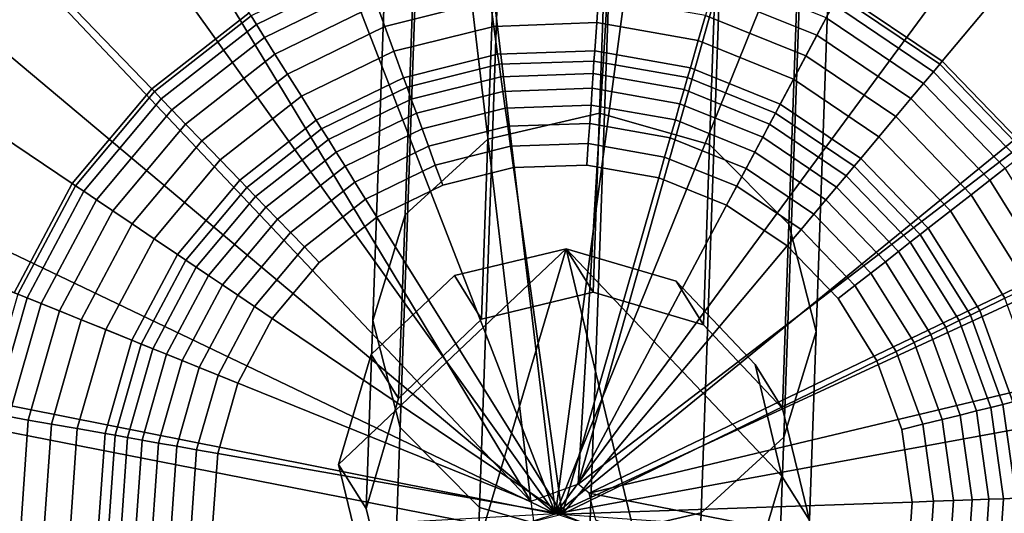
# Model space of a CAD drawing. Extents: x -43.1 to 43.1, y -41.3 to 41.3.
# Tile 319 of 656: x -1.856 to -1.166, y -18.323 to -17.977. Entities that reach past the tile are written whole.
import ezdxf

# ---------------------------------------------------------------- set-up
doc = ezdxf.new("R2010")
doc.units = 0
for name, color, linetype in [('CABLE.1', 18, 'CONTINUOUS'), ('LAMP', 7, 'CONTINUOUS'), ('LAMP_SUPPORT', 18, 'CONTINUOUS'), ('METAL_BASE', 254, 'CONTINUOUS')]:
    doc.layers.add(name, color=color, linetype=linetype)

msp = doc.modelspace()

# ---------------------------------------------------------------- linework, layer by layer
at = {"layer": 'CABLE.1'}
for points in [[(-1.5159, -17.7138, 6.037), (-1.4379, -17.6984, 6.0493), (-1.45, -18.0428, 6.7175), (-1.5281, -18.0609, 6.7105)], [(-1.4379, -17.6984, 6.0493), (-1.3607, -17.7177, 6.0379), (-1.3728, -18.0647, 6.7111), (-1.45, -18.0428, 6.7175)], [(-1.5738, -17.7596, 6.0043), (-1.5159, -17.7138, 6.037), (-1.5281, -18.0609, 6.7105), (-1.5862, -18.1141, 6.692)], [(-1.3607, -17.7177, 6.0379), (-1.3048, -17.7665, 6.006), (-1.3173, -18.1206, 6.693), (-1.3728, -18.0647, 6.7111)], [(-1.5959, -17.8237, 5.9601), (-1.5738, -17.7596, 6.0043), (-1.5862, -18.1141, 6.692), (-1.6087, -18.1881, 6.667)], [(-1.3048, -17.7665, 6.006), (-1.2854, -17.8316, 5.962), (-1.2982, -18.1956, 6.6681), (-1.3173, -18.1206, 6.693)], [(-1.5765, -17.8888, 5.9161), (-1.5959, -17.8237, 5.9601), (-1.6087, -18.1881, 6.667), (-1.5897, -18.263, 6.6421)], [(-1.2854, -17.8316, 5.962), (-1.3076, -17.8957, 5.9177), (-1.3207, -18.2696, 6.6431), (-1.2982, -18.1956, 6.6681)], [(-1.5207, -17.9376, 5.8841), (-1.5765, -17.8888, 5.9161), (-1.5897, -18.263, 6.6421), (-1.5341, -18.319, 6.6241)], [(-1.3076, -17.8957, 5.9177), (-1.3655, -17.9415, 5.8851), (-1.3788, -18.3227, 6.6247), (-1.3207, -18.2696, 6.6431)], [(-1.4435, -17.9569, 5.8728), (-1.5207, -17.9376, 5.8841), (-1.5341, -18.319, 6.6241), (-1.4569, -18.3408, 6.6177)], [(-1.3655, -17.9415, 5.8851), (-1.4435, -17.9569, 5.8728), (-1.4569, -18.3408, 6.6177), (-1.3788, -18.3227, 6.6247)], [(-1.5281, -18.0609, 6.7105), (-1.45, -18.0428, 6.7175), (-1.4543, -18.1682, 7.4482), (-1.5325, -18.187, 7.4459)], [(-1.45, -18.0428, 6.7175), (-1.3728, -18.0647, 6.7111), (-1.3772, -18.191, 7.4474), (-1.4543, -18.1682, 7.4482)], [(-1.5862, -18.1141, 6.692), (-1.5281, -18.0609, 6.7105), (-1.5325, -18.187, 7.4459), (-1.5907, -18.2425, 7.4413)], [(-1.3728, -18.0647, 6.7111), (-1.3173, -18.1206, 6.693), (-1.3218, -18.2495, 7.4438), (-1.3772, -18.191, 7.4474)], [(-1.6087, -18.1881, 6.667), (-1.5862, -18.1141, 6.692), (-1.5907, -18.2425, 7.4413), (-1.6134, -18.3197, 7.4355)], [(-1.3173, -18.1206, 6.693), (-1.2982, -18.1956, 6.6681), (-1.3029, -18.3278, 7.4384), (-1.3218, -18.2495, 7.4438)], [(-1.4734, -18.1377, 8.6056), (-1.6327, -18.2889, 8.607), (-1.6099, -18.2119, 8.6053), (-1.5516, -18.1565, 8.6048)], [(-1.4734, -18.1377, 8.6056), (-1.5586, -18.4253, 8.6118), (-1.6139, -18.3671, 8.6094), (-1.6327, -18.2889, 8.607)], [(-1.4734, -18.1377, 8.6056), (-1.4034, -18.4293, 8.6145), (-1.4815, -18.4481, 8.6137), (-1.5586, -18.4253, 8.6118)], [(-1.5325, -18.187, 7.4459), (-1.4543, -18.1682, 7.4482), (-1.4734, -18.1377, 8.6056), (-1.5516, -18.1565, 8.6048)], [(-1.4543, -18.1682, 7.4482), (-1.3772, -18.191, 7.4474), (-1.3963, -18.1605, 8.6075), (-1.4734, -18.1377, 8.6056)], [(-1.4734, -18.1377, 8.6056), (-1.3222, -18.2969, 8.6123), (-1.3451, -18.374, 8.614), (-1.4034, -18.4293, 8.6145)], [(-1.4734, -18.1377, 8.6056), (-1.3963, -18.1605, 8.6075), (-1.341, -18.2188, 8.6099), (-1.3222, -18.2969, 8.6123)], [(-1.5907, -18.2425, 7.4413), (-1.5325, -18.187, 7.4459), (-1.5516, -18.1565, 8.6048), (-1.6099, -18.2119, 8.6053)], [(-1.3772, -18.191, 7.4474), (-1.3218, -18.2495, 7.4438), (-1.341, -18.2188, 8.6099), (-1.3963, -18.1605, 8.6075)], [(-1.5897, -18.263, 6.6421), (-1.6087, -18.1881, 6.667), (-1.6134, -18.3197, 7.4355), (-1.5945, -18.3981, 7.4301)], [(-1.2982, -18.1956, 6.6681), (-1.3207, -18.2696, 6.6431), (-1.3256, -18.4051, 7.4326), (-1.3029, -18.3278, 7.4384)], [(-1.6134, -18.3197, 7.4355), (-1.5907, -18.2425, 7.4413), (-1.6099, -18.2119, 8.6053), (-1.6327, -18.2889, 8.607)], [(-1.3218, -18.2495, 7.4438), (-1.3029, -18.3278, 7.4384), (-1.3222, -18.2969, 8.6123), (-1.341, -18.2188, 8.6099)], [(-1.5341, -18.319, 6.6241), (-1.5897, -18.263, 6.6421), (-1.5945, -18.3981, 7.4301), (-1.5391, -18.4565, 7.4265)], [(-1.3207, -18.2696, 6.6431), (-1.3788, -18.3227, 6.6247), (-1.3838, -18.4605, 7.428), (-1.3256, -18.4051, 7.4326)], [(-1.5945, -18.3981, 7.4301), (-1.6134, -18.3197, 7.4355), (-1.6327, -18.2889, 8.607), (-1.6139, -18.3671, 8.6094)], [(-1.3029, -18.3278, 7.4384), (-1.3256, -18.4051, 7.4326), (-1.3451, -18.374, 8.614), (-1.3222, -18.2969, 8.6123)], [(-1.4569, -18.3408, 6.6177), (-1.5341, -18.319, 6.6241), (-1.5391, -18.4565, 7.4265), (-1.462, -18.4794, 7.4257)], [(-1.3788, -18.3227, 6.6247), (-1.4569, -18.3408, 6.6177), (-1.462, -18.4794, 7.4257), (-1.3838, -18.4605, 7.428)]]:
    msp.add_3dface(points, dxfattribs=at)
at = {"layer": 'LAMP'}
for points in [[(-1.5705, -17.5712, 13.367), (-1.7547, -17.6171, 13.367), (-1.4808, -18.3233, 13.367), (-1.3806, -17.5725, 13.367)], [(-1.197, -17.621, 13.367), (-1.3806, -17.5725, 13.367), (-1.4808, -18.3233, 13.367), (-1.0313, -17.7137, 13.367)], [(-1.9217, -17.7075, 13.367), (-2.061, -17.8365, 13.367), (-1.4808, -18.3233, 13.367), (-1.7547, -17.6171, 13.367)], [(-0.8938, -17.8446, 13.367), (-1.0313, -17.7137, 13.367), (-1.4808, -18.3233, 13.367), (-0.7932, -18.0056, 13.367)], [(-1.6978, -17.7637, 16.4972), (-1.5518, -17.7273, 16.4972), (-1.4808, -18.3233, 16.4972), (-1.8302, -17.8353, 16.4972)], [(-1.4014, -17.7284, 16.4972), (-1.2559, -17.7668, 16.4972), (-1.4808, -18.3233, 16.4972), (-1.5518, -17.7273, 16.4972)], [(-1.1246, -17.8402, 16.4972), (-1.0157, -17.944, 16.4972), (-1.4808, -18.3233, 16.4972), (-1.2559, -17.7668, 16.4972)], [(-2.1638, -17.996, 13.367), (-2.2238, -18.1762, 13.367), (-1.4808, -18.3233, 13.367), (-2.061, -17.8365, 13.367)], [(-1.9406, -17.9375, 16.4972), (-1.8302, -17.8353, 16.4972), (-1.4808, -18.3233, 16.4972), (-2.0221, -18.064, 16.4972)], [(-0.9359, -18.0716, 16.4972), (-0.8904, -18.215, 16.4972), (-1.4808, -18.3233, 16.4972), (-1.0157, -17.944, 16.4972)], [(-0.7358, -18.1866, 13.367), (-0.7932, -18.0056, 13.367), (-1.4808, -18.3233, 13.367), (-0.7252, -18.3761, 13.367)], [(-2.0695, -18.2067, 16.4972), (-2.0221, -18.064, 16.4972), (-1.4808, -18.3233, 16.4972), (-2.08, -18.3568, 16.4972)], [(-2.237, -18.3656, 13.367), (-2.2027, -18.5523, 13.367), (-1.4808, -18.3233, 13.367), (-2.2238, -18.1762, 13.367)], [(-0.8904, -18.215, 16.4972), (-0.882, -18.3652, 16.4972), (-0.9113, -18.5128, 16.4972), (-1.4808, -18.3233, 16.4972)]]:
    msp.add_3dface(points, dxfattribs=at)
at = {"layer": 'LAMP_SUPPORT'}
for points in [[(-1.4648, -18.3026, 12.7749), (-1.4981, -18.3147, 12.7749), (-1.609, -17.3769, 12.7749), (-1.4093, -17.3699, 12.7749)], [(-1.4648, -18.3026, 12.7749), (-1.4093, -17.3699, 12.7749), (-1.2124, -17.4046, 12.7749)], [(-1.4981, -18.3147, 12.7749), (-1.9826, -17.5128, 12.7749), (-1.803, -17.4252, 12.7749), (-1.609, -17.3769, 12.7749)], [(-1.4648, -18.3026, 12.7749), (-1.2124, -17.4046, 12.7749), (-1.0271, -17.4795, 12.7749)], [(-1.4648, -18.3026, 12.7749), (-1.0271, -17.4795, 12.7749), (-0.8614, -17.5912, 12.7749), (-0.7226, -17.735, 12.7749)], [(-1.4981, -18.3147, 12.7749), (-2.1401, -17.6359, 12.7749), (-1.9826, -17.5128, 12.7749)], [(-1.4981, -18.3147, 12.7749), (-2.3625, -17.9655, 12.7749), (-2.2686, -17.789, 12.7749), (-2.1401, -17.6359, 12.7749)], [(-0.9822, -17.7352, 8.9914), (-1.1153, -17.6454, 8.9914), (-1.2816, -17.958, 8.9914), (-1.2098, -18.0064, 8.9914)], [(-1.8831, -17.6722, 8.9914), (-2.0096, -17.771, 8.9914), (-1.7636, -18.0258, 8.9914), (-1.6954, -17.9725, 8.9914)], [(-1.4572, -18.3089, 12.7749), (-1.4648, -18.3026, 12.7749), (-0.7226, -17.735, 12.7749), (-0.6166, -17.9045, 12.7749)], [(-0.8706, -17.8507, 8.9914), (-0.9822, -17.7352, 8.9914), (-1.2098, -18.0064, 8.9914), (-1.1497, -18.0687, 8.9914)], [(-2.0096, -17.771, 8.9914), (-2.1129, -17.8941, 8.9914), (-1.8193, -18.0921, 8.9914), (-1.7636, -18.0258, 8.9914)], [(-2.1129, -17.8941, 8.9914), (-2.1883, -18.0359, 8.9914), (-1.8599, -18.1685, 8.9914), (-1.8193, -18.0921, 8.9914)], [(-1.4572, -18.3089, 12.7749), (-0.6166, -17.9045, 12.7749), (-0.5483, -18.0923, 12.7749)], [(-1.6167, -17.937, 8.9718), (-1.694, -17.9747, 8.9718), (-1.6903, -17.9806, 8.9195), (-1.6143, -17.9435, 8.9195)], [(-1.6143, -17.9435, 8.9195), (-1.6903, -17.9806, 8.9195), (-1.6847, -17.9897, 8.8443), (-1.6107, -17.9536, 8.8443)], [(-1.5289, -17.9475, 8.756), (-1.6059, -17.9667, 8.756), (-1.6003, -17.9821, 8.6643), (-1.5266, -17.9637, 8.6643)], [(-1.2911, -17.976, 8.8443), (-1.3674, -17.9451, 8.8443), (-1.3713, -17.9585, 8.756), (-1.2976, -17.9882, 8.756)], [(-1.6107, -17.9536, 8.8443), (-1.6847, -17.9897, 8.8443), (-1.6773, -18.0015, 8.756), (-1.6059, -17.9667, 8.756)], [(-1.4506, -17.9611, 8.6643), (-1.5266, -17.9637, 8.6643), (-1.524, -17.982, 8.5791), (-1.4519, -17.9794, 8.5791)], [(-1.3758, -17.9743, 8.6643), (-1.4506, -17.9611, 8.6643), (-1.4519, -17.9794, 8.5791), (-1.3809, -17.992, 8.5791)], [(-1.2976, -17.9882, 8.756), (-1.3713, -17.9585, 8.756), (-1.3758, -17.9743, 8.6643), (-1.3053, -18.0027, 8.6643)], [(-1.2115, -18.0085, 8.9718), (-1.2828, -17.9604, 8.9718), (-1.2861, -17.9665, 8.9195), (-1.216, -18.0138, 8.9195)], [(-1.2098, -18.0064, 8.9914), (-1.2816, -17.958, 8.9914), (-1.2828, -17.9604, 8.9718), (-1.2115, -18.0085, 8.9718)], [(-1.4981, -18.3147, 12.7749), (-1.4948, -18.3383, 12.7749), (-2.4176, -18.1576, 12.7749), (-2.3625, -17.9655, 12.7749)], [(-1.6059, -17.9667, 8.756), (-1.6773, -18.0015, 8.756), (-1.6686, -18.0154, 8.6643), (-1.6003, -17.9821, 8.6643)], [(-1.5266, -17.9637, 8.6643), (-1.6003, -17.9821, 8.6643), (-1.594, -17.9994, 8.5791), (-1.524, -17.982, 8.5791)], [(-1.216, -18.0138, 8.9195), (-1.2861, -17.9665, 8.9195), (-1.2911, -17.976, 8.8443), (-1.2229, -18.022, 8.8443)], [(-1.6954, -17.9725, 8.9914), (-1.7636, -18.0258, 8.9914), (-1.7618, -18.0277, 8.9718), (-1.694, -17.9747, 8.9718)], [(-1.694, -17.9747, 8.9718), (-1.7618, -18.0277, 8.9718), (-1.757, -18.0327, 8.9195), (-1.6903, -17.9806, 8.9195)], [(-1.3053, -18.0027, 8.6643), (-1.3758, -17.9743, 8.6643), (-1.3809, -17.992, 8.5791), (-1.314, -18.019, 8.5791)], [(-1.6903, -17.9806, 8.9195), (-1.757, -18.0327, 8.9195), (-1.7495, -18.0404, 8.8443), (-1.6847, -17.9897, 8.8443)], [(-1.6003, -17.9821, 8.6643), (-1.6686, -18.0154, 8.6643), (-1.6588, -18.031, 8.5791), (-1.594, -17.9994, 8.5791)], [(-1.524, -17.982, 8.5791), (-1.594, -17.9994, 8.5791), (-1.5872, -18.018, 8.5101), (-1.5213, -18.0015, 8.5101)], [(-1.4519, -17.9794, 8.5791), (-1.524, -17.982, 8.5791), (-1.5213, -18.0015, 8.5101), (-1.4533, -17.9992, 8.5101)], [(-1.3809, -17.992, 8.5791), (-1.4519, -17.9794, 8.5791), (-1.4533, -17.9992, 8.5101), (-1.3863, -18.011, 8.5101)], [(-1.2229, -18.022, 8.8443), (-1.2911, -17.976, 8.8443), (-1.2976, -17.9882, 8.756), (-1.2318, -18.0326, 8.756)], [(-1.6847, -17.9897, 8.8443), (-1.7495, -18.0404, 8.8443), (-1.7399, -18.0504, 8.756), (-1.6773, -18.0015, 8.756)], [(-1.2318, -18.0326, 8.756), (-1.2976, -17.9882, 8.756), (-1.3053, -18.0027, 8.6643), (-1.2424, -18.0452, 8.6643)], [(-1.314, -18.019, 8.5791), (-1.3809, -17.992, 8.5791), (-1.3863, -18.011, 8.5101), (-1.3233, -18.0364, 8.5101)], [(-1.6773, -18.0015, 8.756), (-1.7399, -18.0504, 8.756), (-1.7285, -18.0622, 8.6643), (-1.6686, -18.0154, 8.6643)], [(-1.594, -17.9994, 8.5791), (-1.6588, -18.031, 8.5791), (-1.6484, -18.0478, 8.5101), (-1.5872, -18.018, 8.5101)], [(-1.5213, -18.0015, 8.5101), (-1.5872, -18.018, 8.5101), (-1.5848, -18.0247, 8.4929), (-1.5203, -18.0086, 8.4929)], [(-1.4533, -17.9992, 8.5101), (-1.5213, -18.0015, 8.5101), (-1.5203, -18.0086, 8.4929), (-1.4538, -18.0063, 8.4929)], [(-1.3863, -18.011, 8.5101), (-1.4533, -17.9992, 8.5101), (-1.4538, -18.0063, 8.4929), (-1.3883, -18.0178, 8.4929)], [(-1.2424, -18.0452, 8.6643), (-1.3053, -18.0027, 8.6643), (-1.314, -18.019, 8.5791), (-1.2542, -18.0593, 8.5791)], [(-1.5203, -18.0086, 8.4929), (-1.5848, -18.0247, 8.4929), (-1.5818, -18.033, 8.477), (-1.519, -18.0173, 8.477)], [(-1.4538, -18.0063, 8.4929), (-1.5203, -18.0086, 8.4929), (-1.519, -18.0173, 8.477), (-1.4544, -18.0151, 8.477)], [(-1.3883, -18.0178, 8.4929), (-1.4538, -18.0063, 8.4929), (-1.4544, -18.0151, 8.477), (-1.3907, -18.0263, 8.477)], [(-1.1517, -18.0703, 8.9718), (-1.2115, -18.0085, 8.9718), (-1.216, -18.0138, 8.9195), (-1.1572, -18.0746, 8.9195)], [(-1.1497, -18.0687, 8.9914), (-1.2098, -18.0064, 8.9914), (-1.2115, -18.0085, 8.9718), (-1.1517, -18.0703, 8.9718)], [(-1.6686, -18.0154, 8.6643), (-1.7285, -18.0622, 8.6643), (-1.7157, -18.0754, 8.5791), (-1.6588, -18.031, 8.5791)], [(-1.519, -18.0173, 8.477), (-1.5818, -18.033, 8.477), (-1.5782, -18.0427, 8.4631), (-1.5176, -18.0276, 8.4631)], [(-1.4544, -18.0151, 8.477), (-1.519, -18.0173, 8.477), (-1.5176, -18.0276, 8.4631), (-1.4551, -18.0254, 8.4631)], [(-1.3907, -18.0263, 8.477), (-1.4544, -18.0151, 8.477), (-1.4551, -18.0254, 8.4631), (-1.3936, -18.0362, 8.4631)], [(-1.3233, -18.0364, 8.5101), (-1.3863, -18.011, 8.5101), (-1.3883, -18.0178, 8.4929), (-1.3266, -18.0427, 8.4929)], [(-1.1572, -18.0746, 8.9195), (-1.216, -18.0138, 8.9195), (-1.2229, -18.022, 8.8443), (-1.1657, -18.0812, 8.8443)], [(-1.5872, -18.018, 8.5101), (-1.6484, -18.0478, 8.5101), (-1.6446, -18.0538, 8.4929), (-1.5848, -18.0247, 8.4929)], [(-1.3266, -18.0427, 8.4929), (-1.3883, -18.0178, 8.4929), (-1.3907, -18.0263, 8.477), (-1.3308, -18.0505, 8.477)], [(-1.2542, -18.0593, 8.5791), (-1.314, -18.019, 8.5791), (-1.3233, -18.0364, 8.5101), (-1.2669, -18.0745, 8.5101)], [(-1.1657, -18.0812, 8.8443), (-1.2229, -18.022, 8.8443), (-1.2318, -18.0326, 8.756), (-1.1766, -18.0898, 8.756)], [(-1.7636, -18.0258, 8.9914), (-1.8193, -18.0921, 8.9914), (-1.8171, -18.0936, 8.9718), (-1.7618, -18.0277, 8.9718)], [(-1.7618, -18.0277, 8.9718), (-1.8171, -18.0936, 8.9718), (-1.8113, -18.0975, 8.9195), (-1.757, -18.0327, 8.9195)], [(-1.6588, -18.031, 8.5791), (-1.7157, -18.0754, 8.5791), (-1.7019, -18.0897, 8.5101), (-1.6484, -18.0478, 8.5101)], [(-1.5848, -18.0247, 8.4929), (-1.6446, -18.0538, 8.4929), (-1.6399, -18.0613, 8.477), (-1.5818, -18.033, 8.477)], [(-1.5176, -18.0276, 8.4631), (-1.5782, -18.0427, 8.4631), (-1.5742, -18.0537, 8.4514), (-1.516, -18.0392, 8.4514)], [(-1.4551, -18.0254, 8.4631), (-1.5176, -18.0276, 8.4631), (-1.516, -18.0392, 8.4514), (-1.4559, -18.0371, 8.4514)], [(-1.3936, -18.0362, 8.4631), (-1.4551, -18.0254, 8.4631), (-1.4559, -18.0371, 8.4514), (-1.3968, -18.0475, 8.4514)], [(-1.3308, -18.0505, 8.477), (-1.3907, -18.0263, 8.477), (-1.3936, -18.0362, 8.4631), (-1.3356, -18.0597, 8.4631)], [(-1.757, -18.0327, 8.9195), (-1.8113, -18.0975, 8.9195), (-1.8024, -18.1035, 8.8443), (-1.7495, -18.0404, 8.8443)], [(-1.5818, -18.033, 8.477), (-1.6399, -18.0613, 8.477), (-1.6344, -18.0701, 8.4631), (-1.5782, -18.0427, 8.4631)], [(-1.4559, -18.0371, 8.4514), (-1.516, -18.0392, 8.4514), (-1.5142, -18.052, 8.4425), (-1.4568, -18.05, 8.4425)], [(-1.3968, -18.0475, 8.4514), (-1.4559, -18.0371, 8.4514), (-1.4568, -18.05, 8.4425), (-1.4004, -18.06, 8.4425)], [(-1.3356, -18.0597, 8.4631), (-1.3936, -18.0362, 8.4631), (-1.3968, -18.0475, 8.4514), (-1.3411, -18.07, 8.4514)], [(-1.2669, -18.0745, 8.5101), (-1.3233, -18.0364, 8.5101), (-1.3266, -18.0427, 8.4929), (-1.2715, -18.0799, 8.4929)], [(-1.1766, -18.0898, 8.756), (-1.2318, -18.0326, 8.756), (-1.2424, -18.0452, 8.6643), (-1.1896, -18.0999, 8.6643)], [(-1.7495, -18.0404, 8.8443), (-1.8024, -18.1035, 8.8443), (-1.7909, -18.1112, 8.756), (-1.7399, -18.0504, 8.756)], [(-1.5782, -18.0427, 8.4631), (-1.6344, -18.0701, 8.4631), (-1.6282, -18.08, 8.4514), (-1.5742, -18.0537, 8.4514)], [(-1.516, -18.0392, 8.4514), (-1.5742, -18.0537, 8.4514), (-1.5698, -18.0659, 8.4425), (-1.5142, -18.052, 8.4425)], [(-1.2715, -18.0799, 8.4929), (-1.3266, -18.0427, 8.4929), (-1.3308, -18.0505, 8.477), (-1.2771, -18.0867, 8.477)], [(-1.7399, -18.0504, 8.756), (-1.7909, -18.1112, 8.756), (-1.7773, -18.1204, 8.6643), (-1.7285, -18.0622, 8.6643)], [(-1.6484, -18.0478, 8.5101), (-1.7019, -18.0897, 8.5101), (-1.697, -18.0948, 8.4929), (-1.6446, -18.0538, 8.4929)], [(-1.4568, -18.05, 8.4425), (-1.5142, -18.052, 8.4425), (-1.5122, -18.066, 8.4368), (-1.4578, -18.0641, 8.4368)], [(-1.4004, -18.06, 8.4425), (-1.4568, -18.05, 8.4425), (-1.4578, -18.0641, 8.4368), (-1.4043, -18.0735, 8.4368)], [(-1.3411, -18.07, 8.4514), (-1.3968, -18.0475, 8.4514), (-1.4004, -18.06, 8.4425), (-1.3472, -18.0815, 8.4425)], [(-1.2771, -18.0867, 8.477), (-1.3308, -18.0505, 8.477), (-1.3356, -18.0597, 8.4631), (-1.2838, -18.0946, 8.4631)], [(-1.1896, -18.0999, 8.6643), (-1.2424, -18.0452, 8.6643), (-1.2542, -18.0593, 8.5791), (-1.2041, -18.1112, 8.5791)], [(-1.6446, -18.0538, 8.4929), (-1.697, -18.0948, 8.4929), (-1.6909, -18.1011, 8.477), (-1.6399, -18.0613, 8.477)], [(-1.5742, -18.0537, 8.4514), (-1.6282, -18.08, 8.4514), (-1.6213, -18.0911, 8.4425), (-1.5698, -18.0659, 8.4425)], [(-1.5142, -18.052, 8.4425), (-1.5698, -18.0659, 8.4425), (-1.565, -18.0791, 8.4368), (-1.5122, -18.066, 8.4368)], [(-1.7285, -18.0622, 8.6643), (-1.7773, -18.1204, 8.6643), (-1.762, -18.1307, 8.5791), (-1.7157, -18.0754, 8.5791)], [(-1.6399, -18.0613, 8.477), (-1.6909, -18.1011, 8.477), (-1.6837, -18.1086, 8.4631), (-1.6344, -18.0701, 8.4631)], [(-1.4578, -18.0641, 8.4368), (-1.5122, -18.066, 8.4368), (-1.5101, -18.0809, 8.4348), (-1.4589, -18.0791, 8.4348)], [(-1.4043, -18.0735, 8.4368), (-1.4578, -18.0641, 8.4368), (-1.4589, -18.0791, 8.4348), (-1.4084, -18.088, 8.4348)], [(-1.3472, -18.0815, 8.4425), (-1.4004, -18.06, 8.4425), (-1.4043, -18.0735, 8.4368), (-1.3538, -18.0939, 8.4368)], [(-1.2838, -18.0946, 8.4631), (-1.3356, -18.0597, 8.4631), (-1.3411, -18.07, 8.4514), (-1.2913, -18.1036, 8.4514)], [(-1.2041, -18.1112, 8.5791), (-1.2542, -18.0593, 8.5791), (-1.2669, -18.0745, 8.5101), (-1.2197, -18.1234, 8.5101)], [(-1.6344, -18.0701, 8.4631), (-1.6837, -18.1086, 8.4631), (-1.6755, -18.117, 8.4514), (-1.6282, -18.08, 8.4514)], [(-1.5698, -18.0659, 8.4425), (-1.6213, -18.0911, 8.4425), (-1.6139, -18.103, 8.4368), (-1.565, -18.0791, 8.4368)], [(-1.5122, -18.066, 8.4368), (-1.565, -18.0791, 8.4368), (-1.5598, -18.0933, 8.4348), (-1.5101, -18.0809, 8.4348)], [(-1.2913, -18.1036, 8.4514), (-1.3411, -18.07, 8.4514), (-1.3472, -18.0815, 8.4425), (-1.2997, -18.1135, 8.4425)], [(-1.7157, -18.0754, 8.5791), (-1.762, -18.1307, 8.5791), (-1.7457, -18.1418, 8.5101), (-1.7019, -18.0897, 8.5101)], [(-1.565, -18.0791, 8.4368), (-1.6139, -18.103, 8.4368), (-1.6059, -18.1157, 8.4348), (-1.5598, -18.0933, 8.4348)], [(-1.4589, -18.0791, 8.4348), (-1.5101, -18.0809, 8.4348), (-1.476, -18.3236, 8.4348), (-1.4084, -18.088, 8.4348)], [(-1.3538, -18.0939, 8.4368), (-1.4043, -18.0735, 8.4368), (-1.4084, -18.088, 8.4348), (-1.3609, -18.1072, 8.4348)], [(-1.2197, -18.1234, 8.5101), (-1.2669, -18.0745, 8.5101), (-1.2715, -18.0799, 8.4929), (-1.2253, -18.1278, 8.4929)], [(-1.6282, -18.08, 8.4514), (-1.6755, -18.117, 8.4514), (-1.6665, -18.1264, 8.4425), (-1.6213, -18.0911, 8.4425)], [(-1.5101, -18.0809, 8.4348), (-1.5598, -18.0933, 8.4348), (-1.6059, -18.1157, 8.4348), (-1.476, -18.3236, 8.4348)], [(-1.2997, -18.1135, 8.4425), (-1.3472, -18.0815, 8.4425), (-1.3538, -18.0939, 8.4368), (-1.3087, -18.1243, 8.4368)], [(-1.2253, -18.1278, 8.4929), (-1.2715, -18.0799, 8.4929), (-1.2771, -18.0867, 8.477), (-1.2322, -18.1332, 8.477)], [(-1.1221, -18.151, 8.8443), (-1.1657, -18.0812, 8.8443), (-1.1766, -18.0898, 8.756), (-1.1345, -18.1571, 8.756)], [(-1.8193, -18.0921, 8.9914), (-1.8599, -18.1685, 8.9914), (-1.8575, -18.1695, 8.9718), (-1.8171, -18.0936, 8.9718)], [(-1.7019, -18.0897, 8.5101), (-1.7457, -18.1418, 8.5101), (-1.7397, -18.1457, 8.4929), (-1.697, -18.0948, 8.4929)], [(-1.6213, -18.0911, 8.4425), (-1.6665, -18.1264, 8.4425), (-1.6567, -18.1365, 8.4368), (-1.6139, -18.103, 8.4368)], [(-1.3184, -18.1358, 8.4348), (-1.3609, -18.1072, 8.4348), (-1.4084, -18.088, 8.4348), (-1.476, -18.3236, 8.4348)], [(-1.4572, -18.3089, 12.7749), (-0.5483, -18.0923, 12.7749), (-0.5205, -18.2903, 12.7749), (-0.5344, -18.4897, 12.7749)], [(-1.2322, -18.1332, 8.477), (-1.2771, -18.0867, 8.477), (-1.2838, -18.0946, 8.4631), (-1.2404, -18.1396, 8.4631)], [(-1.1345, -18.1571, 8.756), (-1.1766, -18.0898, 8.756), (-1.1896, -18.0999, 8.6643), (-1.1493, -18.1643, 8.6643)], [(-1.8171, -18.0936, 8.9718), (-1.8575, -18.1695, 8.9718), (-1.851, -18.1721, 8.9195), (-1.8113, -18.0975, 8.9195)], [(-1.8113, -18.0975, 8.9195), (-1.851, -18.1721, 8.9195), (-1.8411, -18.1761, 8.8443), (-1.8024, -18.1035, 8.8443)], [(-1.697, -18.0948, 8.4929), (-1.7397, -18.1457, 8.4929), (-1.7324, -18.1507, 8.477), (-1.6909, -18.1011, 8.477)], [(-1.3087, -18.1243, 8.4368), (-1.3538, -18.0939, 8.4368), (-1.3609, -18.1072, 8.4348), (-1.3184, -18.1358, 8.4348)], [(-1.2404, -18.1396, 8.4631), (-1.2838, -18.0946, 8.4631), (-1.2913, -18.1036, 8.4514), (-1.2496, -18.1468, 8.4514)], [(-1.1493, -18.1643, 8.6643), (-1.1896, -18.0999, 8.6643), (-1.2041, -18.1112, 8.5791), (-1.1659, -18.1724, 8.5791)], [(-1.8024, -18.1035, 8.8443), (-1.8411, -18.1761, 8.8443), (-1.8282, -18.1813, 8.756), (-1.7909, -18.1112, 8.756)], [(-1.6909, -18.1011, 8.477), (-1.7324, -18.1507, 8.477), (-1.7239, -18.1565, 8.4631), (-1.6837, -18.1086, 8.4631)], [(-1.6139, -18.103, 8.4368), (-1.6567, -18.1365, 8.4368), (-1.6463, -18.1473, 8.4348), (-1.6059, -18.1157, 8.4348)], [(-1.2496, -18.1468, 8.4514), (-1.2913, -18.1036, 8.4514), (-1.2997, -18.1135, 8.4425), (-1.2599, -18.1548, 8.4425)], [(-1.7909, -18.1112, 8.756), (-1.8282, -18.1813, 8.756), (-1.813, -18.1875, 8.6643), (-1.7773, -18.1204, 8.6643)], [(-1.6837, -18.1086, 8.4631), (-1.7239, -18.1565, 8.4631), (-1.7141, -18.163, 8.4514), (-1.6755, -18.117, 8.4514)], [(-1.2599, -18.1548, 8.4425), (-1.2997, -18.1135, 8.4425), (-1.3087, -18.1243, 8.4368), (-1.271, -18.1635, 8.4368)], [(-1.1659, -18.1724, 8.5791), (-1.2041, -18.1112, 8.5791), (-1.2197, -18.1234, 8.5101), (-1.1836, -18.1811, 8.5101)], [(-1.7773, -18.1204, 8.6643), (-1.813, -18.1875, 8.6643), (-1.7959, -18.1944, 8.5791), (-1.762, -18.1307, 8.5791)], [(-1.6755, -18.117, 8.4514), (-1.7141, -18.163, 8.4514), (-1.7034, -18.1703, 8.4425), (-1.6665, -18.1264, 8.4425)], [(-1.6059, -18.1157, 8.4348), (-1.6463, -18.1473, 8.4348), (-1.6792, -18.1866, 8.4348), (-1.476, -18.3236, 8.4348)], [(-1.6665, -18.1264, 8.4425), (-1.7034, -18.1703, 8.4425), (-1.6917, -18.1782, 8.4368), (-1.6567, -18.1365, 8.4368)], [(-1.271, -18.1635, 8.4368), (-1.3087, -18.1243, 8.4368), (-1.3184, -18.1358, 8.4348), (-1.2828, -18.1727, 8.4348)], [(-1.1836, -18.1811, 8.5101), (-1.2197, -18.1234, 8.5101), (-1.2253, -18.1278, 8.4929), (-1.19, -18.1842, 8.4929)], [(-1.762, -18.1307, 8.5791), (-1.7959, -18.1944, 8.5791), (-1.7776, -18.2018, 8.5101), (-1.7457, -18.1418, 8.5101)], [(-1.1979, -18.188, 8.477), (-1.2322, -18.1332, 8.477), (-1.2404, -18.1396, 8.4631), (-1.2073, -18.1926, 8.4631)], [(-1.19, -18.1842, 8.4929), (-1.2253, -18.1278, 8.4929), (-1.2322, -18.1332, 8.477), (-1.1979, -18.188, 8.477)], [(-1.6567, -18.1365, 8.4368), (-1.6917, -18.1782, 8.4368), (-1.6792, -18.1866, 8.4348), (-1.6463, -18.1473, 8.4348)], [(-1.2556, -18.2162, 8.4348), (-1.2828, -18.1727, 8.4348), (-1.3184, -18.1358, 8.4348), (-1.476, -18.3236, 8.4348)], [(-1.2073, -18.1926, 8.4631), (-1.2404, -18.1396, 8.4631), (-1.2496, -18.1468, 8.4514), (-1.2178, -18.1977, 8.4514)], [(-1.7457, -18.1418, 8.5101), (-1.7776, -18.2018, 8.5101), (-1.771, -18.2045, 8.4929), (-1.7397, -18.1457, 8.4929)], [(-1.7397, -18.1457, 8.4929), (-1.771, -18.2045, 8.4929), (-1.7628, -18.2078, 8.477), (-1.7324, -18.1507, 8.477)], [(-1.2178, -18.1977, 8.4514), (-1.2496, -18.1468, 8.4514), (-1.2599, -18.1548, 8.4425), (-1.2295, -18.2034, 8.4425)], [(-1.7324, -18.1507, 8.477), (-1.7628, -18.2078, 8.477), (-1.7532, -18.2116, 8.4631), (-1.7239, -18.1565, 8.4631)], [(-1.2295, -18.2034, 8.4425), (-1.2599, -18.1548, 8.4425), (-1.271, -18.1635, 8.4368), (-1.2421, -18.2096, 8.4368)], [(-1.4948, -18.3383, 12.7749), (-2.4037, -18.555, 12.7749), (-2.4315, -18.357, 12.7749), (-2.4176, -18.1576, 12.7749)], [(-1.7239, -18.1565, 8.4631), (-1.7532, -18.2116, 8.4631), (-1.7423, -18.216, 8.4514), (-1.7141, -18.163, 8.4514)], [(-1.7141, -18.163, 8.4514), (-1.7423, -18.216, 8.4514), (-1.7303, -18.2209, 8.4425), (-1.7034, -18.1703, 8.4425)], [(-1.2421, -18.2096, 8.4368), (-1.271, -18.1635, 8.4368), (-1.2828, -18.1727, 8.4348), (-1.2556, -18.2162, 8.4348)], [(-1.8575, -18.1695, 8.9718), (-1.8812, -18.2522, 8.9718), (-1.8743, -18.2534, 8.9195), (-1.851, -18.1721, 8.9195)], [(-1.851, -18.1721, 8.9195), (-1.8743, -18.2534, 8.9195), (-1.8638, -18.2553, 8.8443), (-1.8411, -18.1761, 8.8443)], [(-1.7034, -18.1703, 8.4425), (-1.7303, -18.2209, 8.4425), (-1.7172, -18.2262, 8.4368), (-1.6917, -18.1782, 8.4368)], [(-1.1412, -18.2402, 8.5791), (-1.1659, -18.1724, 8.5791), (-1.1836, -18.1811, 8.5101), (-1.1604, -18.245, 8.5101)], [(-1.8411, -18.1761, 8.8443), (-1.8638, -18.2553, 8.8443), (-1.8501, -18.2577, 8.756), (-1.8282, -18.1813, 8.756)], [(-1.8282, -18.1813, 8.756), (-1.8501, -18.2577, 8.756), (-1.8339, -18.2605, 8.6643), (-1.813, -18.1875, 8.6643)], [(-1.6917, -18.1782, 8.4368), (-1.7172, -18.2262, 8.4368), (-1.7033, -18.2318, 8.4348), (-1.6792, -18.1866, 8.4348)], [(-1.1604, -18.245, 8.5101), (-1.1836, -18.1811, 8.5101), (-1.19, -18.1842, 8.4929), (-1.1673, -18.2467, 8.4929)], [(-1.813, -18.1875, 8.6643), (-1.8339, -18.2605, 8.6643), (-1.8158, -18.2637, 8.5791), (-1.7959, -18.1944, 8.5791)], [(-1.6792, -18.1866, 8.4348), (-1.7033, -18.2318, 8.4348), (-1.7174, -18.2811, 8.4348), (-1.476, -18.3236, 8.4348)], [(-1.1758, -18.2488, 8.477), (-1.1979, -18.188, 8.477), (-1.2073, -18.1926, 8.4631), (-1.1859, -18.2513, 8.4631)], [(-1.1673, -18.2467, 8.4929), (-1.19, -18.1842, 8.4929), (-1.1979, -18.188, 8.477), (-1.1758, -18.2488, 8.477)], [(-1.7959, -18.1944, 8.5791), (-1.8158, -18.2637, 8.5791), (-1.7963, -18.2672, 8.5101), (-1.7776, -18.2018, 8.5101)], [(-1.1859, -18.2513, 8.4631), (-1.2073, -18.1926, 8.4631), (-1.2178, -18.1977, 8.4514), (-1.1973, -18.2542, 8.4514)], [(-1.7776, -18.2018, 8.5101), (-1.7963, -18.2672, 8.5101), (-1.7893, -18.2684, 8.4929), (-1.771, -18.2045, 8.4929)], [(-1.2099, -18.2573, 8.4425), (-1.2295, -18.2034, 8.4425), (-1.2421, -18.2096, 8.4368), (-1.2235, -18.2607, 8.4368)], [(-1.1973, -18.2542, 8.4514), (-1.2178, -18.1977, 8.4514), (-1.2295, -18.2034, 8.4425), (-1.2099, -18.2573, 8.4425)], [(-1.771, -18.2045, 8.4929), (-1.7893, -18.2684, 8.4929), (-1.7806, -18.2699, 8.477), (-1.7628, -18.2078, 8.477)], [(-1.7628, -18.2078, 8.477), (-1.7806, -18.2699, 8.477), (-1.7704, -18.2717, 8.4631), (-1.7532, -18.2116, 8.4631)], [(-1.2235, -18.2607, 8.4368), (-1.2421, -18.2096, 8.4368), (-1.2556, -18.2162, 8.4348), (-1.2381, -18.2643, 8.4348)], [(-1.7532, -18.2116, 8.4631), (-1.7704, -18.2717, 8.4631), (-1.7589, -18.2738, 8.4514), (-1.7423, -18.216, 8.4514)], [(-1.7423, -18.216, 8.4514), (-1.7589, -18.2738, 8.4514), (-1.7461, -18.276, 8.4425), (-1.7303, -18.2209, 8.4425)], [(-1.231, -18.3151, 8.4348), (-1.2381, -18.2643, 8.4348), (-1.2556, -18.2162, 8.4348), (-1.476, -18.3236, 8.4348)], [(-1.7303, -18.2209, 8.4425), (-1.7461, -18.276, 8.4425), (-1.7322, -18.2785, 8.4368), (-1.7172, -18.2262, 8.4368)], [(-1.7172, -18.2262, 8.4368), (-1.7322, -18.2785, 8.4368), (-1.7174, -18.2811, 8.4348), (-1.7033, -18.2318, 8.4348)], [(-1.1772, -18.3132, 8.4631), (-1.1859, -18.2513, 8.4631), (-1.1973, -18.2542, 8.4514), (-1.1889, -18.3136, 8.4514)], [(-1.1668, -18.3129, 8.477), (-1.1758, -18.2488, 8.477), (-1.1859, -18.2513, 8.4631), (-1.1772, -18.3132, 8.4631)], [(-1.158, -18.3125, 8.4929), (-1.1673, -18.2467, 8.4929), (-1.1758, -18.2488, 8.477), (-1.1668, -18.3129, 8.477)], [(-1.1509, -18.3123, 8.5101), (-1.1604, -18.245, 8.5101), (-1.1673, -18.2467, 8.4929), (-1.158, -18.3125, 8.4929)], [(-1.8638, -18.2553, 8.8443), (-1.8695, -18.3374, 8.8443), (-1.8556, -18.3369, 8.756), (-1.8501, -18.2577, 8.756)], [(-1.8501, -18.2577, 8.756), (-1.8556, -18.3369, 8.756), (-1.8392, -18.3363, 8.6643), (-1.8339, -18.2605, 8.6643)], [(-1.2019, -18.3141, 8.4425), (-1.2099, -18.2573, 8.4425), (-1.2235, -18.2607, 8.4368), (-1.2159, -18.3146, 8.4368)], [(-1.1889, -18.3136, 8.4514), (-1.1973, -18.2542, 8.4514), (-1.2099, -18.2573, 8.4425), (-1.2019, -18.3141, 8.4425)], [(-1.8339, -18.2605, 8.6643), (-1.8392, -18.3363, 8.6643), (-1.8208, -18.3357, 8.5791), (-1.8158, -18.2637, 8.5791)], [(-1.8158, -18.2637, 8.5791), (-1.8208, -18.3357, 8.5791), (-1.8011, -18.335, 8.5101), (-1.7963, -18.2672, 8.5101)], [(-1.2159, -18.3146, 8.4368), (-1.2235, -18.2607, 8.4368), (-1.2381, -18.2643, 8.4348), (-1.231, -18.3151, 8.4348)], [(-1.7963, -18.2672, 8.5101), (-1.8011, -18.335, 8.5101), (-1.7939, -18.3348, 8.4929), (-1.7893, -18.2684, 8.4929)], [(-1.7893, -18.2684, 8.4929), (-1.7939, -18.3348, 8.4929), (-1.7851, -18.3344, 8.477), (-1.7806, -18.2699, 8.477)], [(-1.7806, -18.2699, 8.477), (-1.7851, -18.3344, 8.477), (-1.7748, -18.3341, 8.4631), (-1.7704, -18.2717, 8.4631)], [(-1.7704, -18.2717, 8.4631), (-1.7748, -18.3341, 8.4631), (-1.7631, -18.3337, 8.4514), (-1.7589, -18.2738, 8.4514)], [(-1.7589, -18.2738, 8.4514), (-1.7631, -18.3337, 8.4514), (-1.7501, -18.3332, 8.4425), (-1.7461, -18.276, 8.4425)], [(-1.7461, -18.276, 8.4425), (-1.7501, -18.3332, 8.4425), (-1.736, -18.3327, 8.4368), (-1.7322, -18.2785, 8.4368)], [(-1.7322, -18.2785, 8.4368), (-1.736, -18.3327, 8.4368), (-1.721, -18.3322, 8.4348), (-1.7174, -18.2811, 8.4348)], [(-1.7174, -18.2811, 8.4348), (-1.721, -18.3322, 8.4348), (-1.7139, -18.383, 8.4348), (-1.476, -18.3236, 8.4348)], [(-1.4525, -18.3278, 12.7749), (-1.4572, -18.3089, 12.7749), (-0.5344, -18.4897, 12.7749), (-0.5895, -18.6818, 12.7749)], [(-1.1931, -18.3735, 8.4514), (-1.1889, -18.3136, 8.4514), (-1.2019, -18.3141, 8.4425), (-1.2059, -18.3713, 8.4425)], [(-1.1815, -18.3756, 8.4631), (-1.1772, -18.3132, 8.4631), (-1.1889, -18.3136, 8.4514), (-1.1931, -18.3735, 8.4514)], [(-1.1713, -18.3774, 8.477), (-1.1668, -18.3129, 8.477), (-1.1772, -18.3132, 8.4631), (-1.1815, -18.3756, 8.4631)], [(-1.1627, -18.3789, 8.4929), (-1.158, -18.3125, 8.4929), (-1.1668, -18.3129, 8.477), (-1.1713, -18.3774, 8.477)], [(-1.2487, -18.4155, 8.4348), (-1.2345, -18.3662, 8.4348), (-1.231, -18.3151, 8.4348), (-1.476, -18.3236, 8.4348)], [(-1.2197, -18.3688, 8.4368), (-1.2159, -18.3146, 8.4368), (-1.231, -18.3151, 8.4348), (-1.2345, -18.3662, 8.4348)], [(-1.2059, -18.3713, 8.4425), (-1.2019, -18.3141, 8.4425), (-1.2159, -18.3146, 8.4368), (-1.2197, -18.3688, 8.4368)]]:
    msp.add_3dface(points, dxfattribs=at)
at = {"layer": 'METAL_BASE'}
for points in [[(-26.1197, -19.9225, 20.447), (-26.1419, -19.8939, 20.312), (-1.468, -0.7437, 20.312), (-1.4459, -0.7723, 20.447)], [(-26.1419, -19.8939, 20.312), (-26.1197, -19.9225, 20.1769), (-1.4459, -0.7723, 20.1769), (-1.468, -0.7437, 20.312)], [(-26.0591, -20.0006, 20.5459), (-26.1197, -19.9225, 20.447), (-1.4459, -0.7723, 20.447), (-1.3852, -0.8504, 20.5459)], [(-26.1197, -19.9225, 20.1769), (-26.0591, -20.0006, 20.0781), (-1.3852, -0.8504, 20.0781), (-1.4459, -0.7723, 20.1769)], [(-25.9763, -20.1073, 20.5821), (-26.0591, -20.0006, 20.5459), (-1.3852, -0.8504, 20.5459), (-1.3024, -0.9571, 20.5821)], [(-26.0591, -20.0006, 20.0781), (-25.9763, -20.1073, 20.0419), (-1.3024, -0.9571, 20.0419), (-1.3852, -0.8504, 20.0781)], [(-25.8935, -20.214, 20.5459), (-25.9763, -20.1073, 20.5821), (-1.3024, -0.9571, 20.5821), (-1.2196, -1.0637, 20.5459)], [(-25.9763, -20.1073, 20.0419), (-25.8935, -20.214, 20.0781), (-1.2196, -1.0637, 20.0781), (-1.3024, -0.9571, 20.0419)], [(-27.3869, -31.72, 30.241), (-27.4144, -31.6965, 30.106), (-1.2503, -1.0623, 30.106), (-1.2228, -1.0858, 30.241)], [(-27.4144, -31.6965, 30.106), (-27.3869, -31.72, 29.9709), (-1.2228, -1.0858, 29.9709), (-1.2503, -1.0623, 30.106)], [(-25.8329, -20.2921, 20.447), (-25.8935, -20.214, 20.5459), (-1.2196, -1.0637, 20.5459), (-1.159, -1.1418, 20.447)], [(-25.8935, -20.214, 20.0781), (-25.8329, -20.2921, 20.1769), (-1.159, -1.1418, 20.1769), (-1.2196, -1.0637, 20.0781)], [(-27.3117, -31.7842, 30.3399), (-27.3869, -31.72, 30.241), (-1.2228, -1.0858, 30.241), (-1.1476, -1.15, 30.3399)], [(-27.3869, -31.72, 29.9709), (-27.3117, -31.7842, 29.872), (-1.1476, -1.15, 29.872), (-1.2228, -1.0858, 29.9709)], [(-25.8107, -20.3207, 20.312), (-25.8329, -20.2921, 20.447), (-1.159, -1.1418, 20.447), (-1.1368, -1.1704, 20.312)], [(-25.8329, -20.2921, 20.1769), (-25.8107, -20.3207, 20.312), (-1.1368, -1.1704, 20.312), (-1.159, -1.1418, 20.1769)], [(-27.209, -31.8719, 30.3761), (-27.3117, -31.7842, 30.3399), (-1.1476, -1.15, 30.3399), (-1.0449, -1.2377, 30.3761)], [(-27.3117, -31.7842, 29.872), (-27.209, -31.8719, 29.8358), (-1.0449, -1.2377, 29.8358), (-1.1476, -1.15, 29.872)], [(-27.1063, -31.9597, 30.3399), (-27.209, -31.8719, 30.3761), (-1.0449, -1.2377, 30.3761), (-0.9422, -1.3254, 30.3399)], [(-27.209, -31.8719, 29.8358), (-27.1063, -31.9597, 29.872), (-0.9422, -1.3254, 29.872), (-1.0449, -1.2377, 29.8358)], [(-15.5062, -28.9604, 39.447), (-15.5382, -28.9436, 39.312), (-1.0275, -1.2855, 39.312), (-0.9954, -1.3023, 39.447)], [(-15.5382, -28.9436, 39.312), (-15.5062, -28.9604, 39.1769), (-0.9954, -1.3023, 39.1769), (-1.0275, -1.2855, 39.312)], [(-15.4187, -29.0063, 39.5459), (-15.5062, -28.9604, 39.447), (-0.9954, -1.3023, 39.447), (-0.9079, -1.3482, 39.5459)], [(-15.5062, -28.9604, 39.1769), (-15.4187, -29.0063, 39.0781), (-0.9079, -1.3482, 39.0781), (-0.9954, -1.3023, 39.1769)], [(-27.0311, -32.0239, 30.241), (-27.1063, -31.9597, 30.3399), (-0.9422, -1.3254, 30.3399), (-0.867, -1.3896, 30.241)], [(-27.1063, -31.9597, 29.872), (-27.0311, -32.0239, 29.9709), (-0.867, -1.3896, 29.9709), (-0.9422, -1.3254, 29.872)], [(-15.2991, -29.0691, 39.5821), (-15.4187, -29.0063, 39.5459), (-0.9079, -1.3482, 39.5459), (-0.7883, -1.411, 39.5821)], [(-15.4187, -29.0063, 39.0781), (-15.2991, -29.0691, 39.0419), (-0.7883, -1.411, 39.0419), (-0.9079, -1.3482, 39.0781)], [(-27.0036, -32.0474, 30.106), (-27.0311, -32.0239, 30.241), (-0.867, -1.3896, 30.241), (-0.8395, -1.4131, 30.106)], [(-27.0311, -32.0239, 29.9709), (-27.0036, -32.0474, 30.106), (-0.8395, -1.4131, 30.106), (-0.867, -1.3896, 29.9709)], [(-15.1795, -29.1318, 39.5459), (-15.2991, -29.0691, 39.5821), (-0.7883, -1.411, 39.5821), (-0.6687, -1.4737, 39.5459)], [(-15.2991, -29.0691, 39.0419), (-15.1795, -29.1318, 39.0781), (-0.6687, -1.4737, 39.0781), (-0.7883, -1.411, 39.0419)], [(-15.0919, -29.1777, 39.447), (-15.1795, -29.1318, 39.5459), (-0.6687, -1.4737, 39.5459), (-0.5811, -1.5197, 39.447)], [(-15.1795, -29.1318, 39.0781), (-15.0919, -29.1777, 39.1769), (-0.5811, -1.5197, 39.1769), (-0.6687, -1.4737, 39.0781)], [(-15.0599, -29.1945, 39.312), (-15.0919, -29.1777, 39.447), (-0.5811, -1.5197, 39.447), (-0.5491, -1.5365, 39.312)], [(-15.0919, -29.1777, 39.1769), (-15.0599, -29.1945, 39.312), (-0.5491, -1.5365, 39.312), (-0.5811, -1.5197, 39.1769)]]:
    msp.add_3dface(points, dxfattribs=at)

doc.saveas('drawing.dxf')
